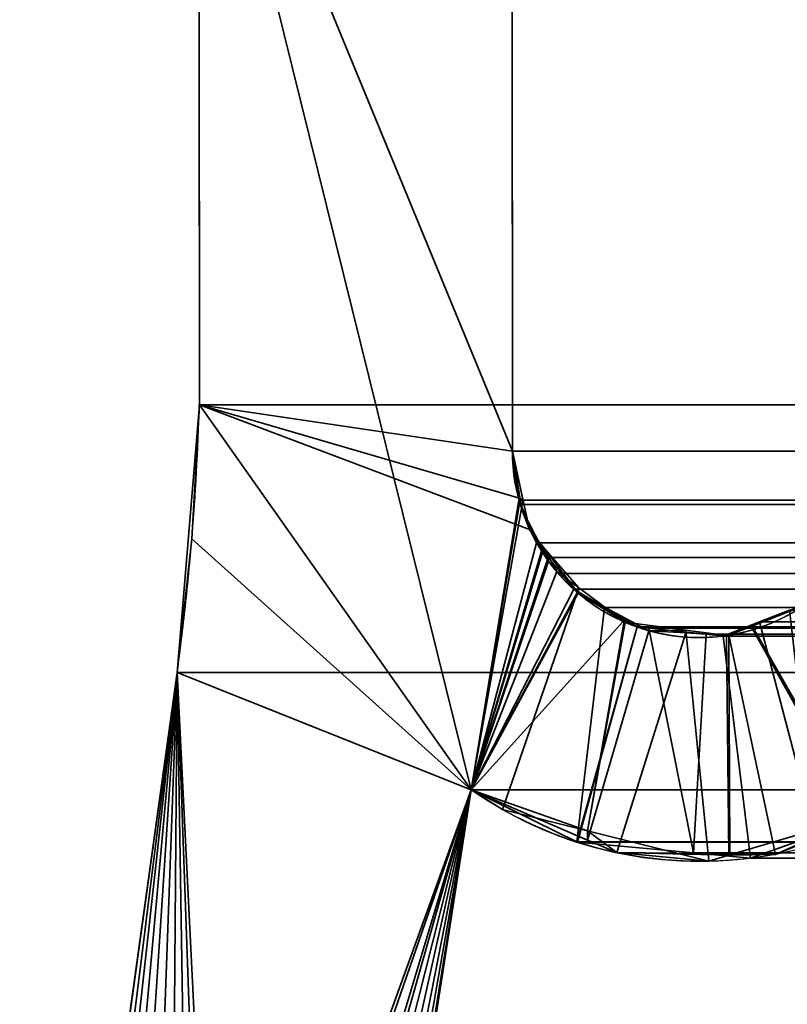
# Model space of a CAD drawing. Header units: millimetres. Extents: x -490 to 6690, y -115 to 152.
# Tile 1040 of 1056: x 5487.21 to 5489.78, y 0.02 to 3.32. Entities that reach past the tile are written whole.
import ezdxf

# ---------------------------------------------------------------- set-up
doc = ezdxf.new("R2010")
doc.units = ezdxf.units.MM
doc.layers.add('151', color=253, linetype='Continuous')

# ---------------------------------------------------------------- blocks, each defined once
blk = doc.blocks.new('UG_SURFACE_005')
at = {"layer": '151', "color": 252, "linetype": 'Continuous', "lineweight": 35}
for points in [[(6690.0001, -6.2, 2202.5001), (6690.0001, 133.2, 2202.5001), (5309.9999, 133.2, 2202.5001), (5309.9999, -6.2, 2202.5001)], [(5460, -6.2, 2052.5), (5460, 133.2, 2052.5), (6540, 133.2, 2052.5), (6540, -6.2, 2052.5)]]:
    blk.add_3dface(points, dxfattribs=at)
blk = doc.blocks.new('UG_SURFACE_349')
at = {"layer": '151', "color": 254, "linetype": 'Continuous', "lineweight": 35}
for points in [[(6525.25, -10, 2032.7499), (6525.25, 136.75, 2032.7499), (5474.75, 136.75, 2032.7499), (5474.75, -10, 2032.7499)], [(6517.4999, 21, 2025.0001), (6517.4999, -8, 2025.0001), (5482.5001, -8, 2025.0001), (5482.5001, 21, 2025.0001)]]:
    blk.add_3dface(points, dxfattribs=at)
blk = doc.blocks.new('UG_SURFACE_375')
at = {"layer": '151', "color": 14, "linetype": 'Continuous', "lineweight": 35}
for points in [[(6517.3001, -10, 2024.8001), (6517.3001, 19, 2024.8001), (5482.6999, 19, 2024.8001), (5482.6999, -10, 2024.8001)], [(6513.2499, 16.25, 2020.75), (6513.2499, -22, 2020.75), (5486.7501, -22, 2020.75), (5486.7501, 16.25, 2020.75)]]:
    blk.add_3dface(points, dxfattribs=at)
blk = doc.blocks.new('UG_SURFACE_376')
at = {"layer": '151', "color": 7, "linetype": 'Continuous', "lineweight": 35}
for points in [[(5486.7501, 16, 2020.75), (5486.7501, -22, 2020.75), (6513.2499, -22, 2020.75), (6513.2499, 16, 2020.75)], [(6513, 16, 2020.4999), (6513, -22, 2020.4999), (5487, -22, 2020.4999), (5487, 16, 2020.4999)]]:
    blk.add_3dface(points, dxfattribs=at)
blk = doc.blocks.new('UG_SURFACE_381')
at = {"layer": '151', "color": 253, "linetype": 'Continuous', "lineweight": 35}
for points in [[(5487.812, 4.4265, -7.5), (5487.8135, 2.0275, -7.5), (5487.8135, 2.0275, 2019.6865), (5487.812, 4.4265, 2019.6881)], [(5487.8135, 2.0275, -7.5), (5487.812, 4.4265, -7.5), (5488.862, 3.5528, -7.5), (5488.863, 1.872, -7.5)], [(5488.8887, 1.7096, 2018.6112), (5488.863, 1.872, 2018.6372), (5487.812, 4.4265, 2019.6881), (5488.7242, 0.736, 2018.7755)], [(5488.863, 1.872, 2018.6372), (5488.862, 3.5528, 2018.6381), (5488.8616, 3.5656, 2018.6386), (5487.812, 4.4265, 2019.6881)], [(5488.7242, 0.736, 2018.7755), (5487.812, 4.4265, 2019.6881), (5487.8135, 2.0275, 2019.6865)], [(5488.862, 3.5528, 2018.6381), (5488.863, 1.872, 2018.6372), (5488.863, 1.872, -7.5), (5488.862, 3.5528, -7.5)], [(5487.7887, 1.5777, 2019.7115), (5487.8135, 2.0275, -7.5), (5487.7391, 1.13, -7.5)], [(5487.7391, 1.13, -7.5), (5487.8135, 2.0275, -7.5), (5488.7242, 0.736, -7.5)], [(5487.7887, 1.5777, 2019.7115), (5487.8135, 2.0275, 2019.6865), (5487.8135, 2.0275, -7.5)], [(5488.7242, 0.736, 2018.7755), (5487.8135, 2.0275, 2019.6865), (5487.7887, 1.5777, 2019.7115)], [(5488.7242, 0.736, -7.5), (5487.8135, 2.0275, -7.5), (5488.9207, 1.6098, -7.5), (5488.9679, 1.5477, -7.5)], [(5487.8135, 2.0275, -7.5), (5488.863, 1.872, -7.5), (5488.8983, 1.7114, -7.5)], [(5488.8983, 1.7114, -7.5), (5488.9207, 1.6098, -7.5), (5487.8135, 2.0275, -7.5)], [(5488.863, 1.872, -7.5), (5488.863, 1.872, 2018.6372), (5488.8887, 1.7096, 2018.6112)], [(5488.8887, 1.7096, 2018.6112), (5488.8983, 1.7114, -7.5), (5488.863, 1.872, -7.5)], [(5488.7242, 0.736, 2018.7755), (5488.8935, 1.6798, 2018.6064), (5488.8887, 1.7096, 2018.6112)], [(5488.8983, 1.7114, -7.5), (5488.8887, 1.7096, 2018.6112), (5488.8935, 1.6798, 2018.6064)], [(5488.8935, 1.6798, 2018.6064), (5488.9207, 1.6098, -7.5), (5488.8983, 1.7114, -7.5)], [(5488.9627, 1.5446, 2018.5373), (5488.8935, 1.6798, 2018.6064), (5488.7242, 0.736, 2018.7755)], [(5488.9207, 1.6098, -7.5), (5488.8935, 1.6798, 2018.6064), (5488.9627, 1.5446, 2018.5373)], [(5488.9627, 1.5446, 2018.5373), (5488.9679, 1.5477, -7.5), (5488.9207, 1.6098, -7.5)], [(5487.7391, 1.13, -7.5), (5487.7391, 1.13, 2019.7611), (5487.7887, 1.5777, 2019.7115)], [(5488.7242, 0.736, 2018.7755), (5487.7887, 1.5777, 2019.7115), (5487.7391, 1.13, 2019.7611)], [(5488.9679, 1.5477, -7.5), (5489.0809, 1.3994, -7.5), (5488.7242, 0.736, -7.5)], [(5488.7242, 0.736, 2018.7755), (5488.9841, 1.503, 2018.5161), (5488.9627, 1.5446, 2018.5373)], [(5488.9679, 1.5477, -7.5), (5488.9627, 1.5446, 2018.5373), (5488.9841, 1.503, 2018.5161)], [(5488.9679, 1.5477, -7.5), (5489.0113, 1.4683, 2018.4886), (5489.0857, 1.4133, 2018.4145)], [(5488.9679, 1.5477, -7.5), (5488.9841, 1.503, 2018.5161), (5489.0113, 1.4683, 2018.4886)], [(5489.0857, 1.4133, 2018.4145), (5489.0809, 1.3994, -7.5), (5488.9679, 1.5477, -7.5)], [(5488.7242, 0.736, 2018.7755), (5489.0113, 1.4683, 2018.4886), (5488.9841, 1.503, 2018.5161)], [(5489.0857, 1.4133, 2018.4145), (5489.0113, 1.4683, 2018.4886), (5488.7242, 0.736, 2018.7755), (5488.8296, 0.6703, 2018.6703)], [(5489.0809, 1.3994, -7.5), (5489.0833, 1.396, -7.5), (5488.7242, 0.736, -7.5)], [(5488.7242, 0.736, -7.5), (5489.0833, 1.396, -7.5), (5489.243, 1.3112, -7.5)], [(5488.8296, 0.6703, 2018.6703), (5489.1143, 0.5989, 2018.3859), (5489.2373, 1.3008, 2018.2626), (5489.0857, 1.4133, 2018.4145)], [(5489.0833, 1.396, -7.5), (5489.0809, 1.3994, -7.5), (5489.0857, 1.4133, 2018.4145)], [(5489.0833, 1.396, -7.5), (5489.0857, 1.4133, 2018.4145), (5489.2373, 1.3008, 2018.2626)], [(5489.2373, 1.3008, 2018.2626), (5489.243, 1.3112, -7.5), (5489.0833, 1.396, -7.5)], [(5489.8386, 1.3534, -7.5), (5489.6636, 1.2845, -7.5), (5489.6655, 1.287, 2017.8344), (5489.8448, 1.3578, 2017.6551)], [(5490.0308, 0.6479, 2017.4694), (5489.8448, 1.3578, 2017.6551), (5489.6655, 1.287, 2017.8344)], [(5489.6636, 1.2845, -7.5), (5489.8386, 1.3534, -7.5), (5490.2372, 0.7192, -7.5), (5490.0265, 0.634, -7.5)], [(5489.243, 1.3112, -7.5), (5489.3203, 1.27, -7.5), (5489.1152, 0.5678, -7.5), (5488.7242, 0.736, -7.5)], [(5489.1143, 0.5989, 2018.3859), (5489.2406, 1.2982, 2018.2593), (5489.2373, 1.3008, 2018.2626)], [(5489.4447, 1.2714, 2018.0552), (5489.2406, 1.2982, 2018.2593), (5489.1143, 0.5989, 2018.3859), (5489.5215, 0.4967, 2017.9787)], [(5489.243, 1.3112, -7.5), (5489.2373, 1.3008, 2018.2626), (5489.2406, 1.2982, 2018.2593)], [(5489.2406, 1.2982, 2018.2593), (5489.3203, 1.27, -7.5), (5489.243, 1.3112, -7.5)], [(5489.3203, 1.27, -7.5), (5489.2406, 1.2982, 2018.2593), (5489.4447, 1.2714, 2018.0552)], [(5489.213, 0.5258, -7.5), (5489.1152, 0.5678, -7.5), (5489.3203, 1.27, -7.5), (5489.4443, 1.263, -7.5)], [(5489.4443, 1.263, -7.5), (5489.5887, 1.2548, -7.5), (5489.5916, 0.5216, -7.5), (5489.213, 0.5258, -7.5)], [(5489.4447, 1.2714, 2018.0552), (5489.4443, 1.263, -7.5), (5489.3203, 1.27, -7.5)], [(5489.4443, 1.263, -7.5), (5489.4447, 1.2714, 2018.0552), (5489.5806, 1.2536, 2017.9193)], [(5489.5806, 1.2536, 2017.9193), (5489.5887, 1.2548, -7.5), (5489.4443, 1.263, -7.5)], [(5489.5215, 0.4967, 2017.9787), (5489.5887, 0.5166, 2017.9114), (5489.5806, 1.2536, 2017.9193), (5489.4447, 1.2714, 2018.0552)], [(5489.6655, 1.287, 2017.8344), (5489.5806, 1.2536, 2017.9193), (5489.5887, 0.5166, 2017.9114), (5490.0308, 0.6479, 2017.4694)], [(5489.5806, 1.2536, 2017.9193), (5489.6655, 1.287, 2017.8344), (5489.6636, 1.2845, -7.5)], [(5489.5806, 1.2536, 2017.9193), (5489.6636, 1.2845, -7.5), (5489.5887, 1.2548, -7.5)], [(5490.0265, 0.634, -7.5), (5489.7447, 0.5199, -7.5), (5489.5887, 1.2548, -7.5), (5489.6636, 1.2845, -7.5)], [(5489.5887, 1.2548, -7.5), (5489.7447, 0.5199, -7.5), (5489.5916, 0.5216, -7.5)], [(5487.7391, 1.13, -7.5), (5487.0725, -3.683, -7.5), (5487.0725, -3.683, 2020.4275), (5487.7391, 1.13, 2019.7611)], [(5487.0796, -3.8073, -7.5), (5487.0725, -3.683, -7.5), (5487.7391, 1.13, -7.5), (5488.7242, 0.736, -7.5)], [(5487.1068, -3.9292, 2020.3931), (5487.7391, 1.13, 2019.7611), (5487.0725, -3.683, 2020.4275), (5487.0725, -3.8077, 2020.4275)], [(5487.1068, -3.9292, 2020.3931), (5487.114, -3.9526, 2020.386), (5487.1688, -4.0257, 2020.3311), (5487.7391, 1.13, 2019.7611)], [(5487.1688, -4.0257, 2020.3311), (5487.2279, -4.1042, 2020.2723), (5487.2642, -4.1237, 2020.2358), (5487.7391, 1.13, 2019.7611)], [(5487.7391, 1.13, 2019.7611), (5487.2642, -4.1237, 2020.2358), (5487.3891, -4.1907, 2020.1108)], [(5487.7391, 1.13, 2019.7611), (5487.3891, -4.1907, 2020.1108), (5487.4234, -4.2089, 2020.0768), (5487.545, -4.2058, 2019.9549)], [(5487.7391, 1.13, 2019.7611), (5487.545, -4.2058, 2019.9549), (5487.689, -4.2021, 2019.8112), (5487.6966, -4.1974, 2019.8033)], [(5487.6966, -4.1974, 2019.8033), (5487.8244, -4.1232, 2019.6755), (5487.7391, 1.13, 2019.7611)], [(5487.7391, 1.13, 2019.7611), (5487.8244, -4.1232, 2019.6755), (5487.8674, -4.0983, 2019.6328), (5487.9222, -4.0262, 2019.5777)], [(5487.9222, -4.0262, 2019.5777), (5487.967, -3.9674, 2019.5329), (5487.988, -3.9043, 2019.5122), (5487.7391, 1.13, 2019.7611)], [(5487.988, -3.9043, 2019.5122), (5488.0147, -3.8215, 2019.485), (5488.7242, 0.736, 2018.7755), (5487.7391, 1.13, 2019.7611)], [(5488.7242, 0.736, -7.5), (5487.1116, -3.9271, -7.5), (5487.083, -3.8675, -7.5), (5487.0796, -3.8073, -7.5)], [(5488.7242, 0.736, -7.5), (5487.2665, -4.1269, -7.5), (5487.1631, -4.0341, -7.5), (5487.1116, -3.9271, -7.5)], [(5487.2665, -4.1269, -7.5), (5488.7242, 0.736, -7.5), (5488.0147, -3.8215, -7.5), (5487.9847, -3.9047, -7.5)], [(5488.0147, -3.8215, -7.5), (5488.7242, 0.736, -7.5), (5488.7242, 0.736, 2018.7755), (5488.0147, -3.8215, 2019.485)], [(5488.7242, 0.736, -7.5), (5489.1152, 0.5678, -7.5), (5489.1143, 0.5989, 2018.3859)], [(5489.1143, 0.5989, 2018.3859), (5488.8296, 0.6703, 2018.6703), (5488.7242, 0.736, -7.5)], [(5488.8296, 0.6703, 2018.6703), (5488.7242, 0.736, 2018.7755), (5488.7242, 0.736, -7.5)], [(5490.0308, 0.6479, 2017.4694), (5489.5887, 0.5166, 2017.9114), (5489.7447, 0.5199, -7.5)], [(5489.7447, 0.5199, -7.5), (5490.0265, 0.634, -7.5), (5490.0308, 0.6479, 2017.4694)], [(5489.1143, 0.5989, 2018.3859), (5489.1152, 0.5678, -7.5), (5489.213, 0.5258, -7.5)], [(5489.5215, 0.4967, 2017.9787), (5489.1143, 0.5989, 2018.3859), (5489.213, 0.5258, -7.5)], [(5489.213, 0.5258, -7.5), (5489.5916, 0.5216, -7.5), (5489.5887, 0.5166, 2017.9114)], [(5489.5887, 0.5166, 2017.9114), (5489.5215, 0.4967, 2017.9787), (5489.213, 0.5258, -7.5)], [(5489.5887, 0.5166, 2017.9114), (5489.5916, 0.5216, -7.5), (5489.7447, 0.5199, -7.5)]]:
    blk.add_3dface(points, dxfattribs=at)
blk = doc.blocks.new('UG_SURFACE_382')
at = {"layer": '151', "color": 253, "linetype": 'Continuous', "lineweight": 35}
for points in [[(5487.812, 4.4265, 2019.6881), (5487.8135, 2.0275, 2019.6865), (6512.1865, 2.0275, 2019.6865), (6512.188, 4.4265, 2019.6881)], [(5487.812, 4.4265, 2019.6881), (5488.862, 3.5528, 2018.6381), (5488.863, 1.872, 2018.6372)], [(5488.863, 1.872, 2018.6372), (5488.8849, 1.7081, 2018.615), (5488.7242, 0.736, 2018.7755), (5487.812, 4.4265, 2019.6881)], [(5487.8135, 2.0275, 2019.6865), (5487.812, 4.4265, 2019.6881), (5488.7242, 0.736, 2018.7755)], [(6511.138, 3.5528, 2018.6381), (6511.137, 1.872, 2018.6372), (5488.863, 1.872, 2018.6372), (5488.862, 3.5528, 2018.6381)], [(6512.2113, 1.5794, 2019.7115), (5487.8135, 2.0275, 2019.6865), (5487.7391, 1.13, 2019.7611)], [(5487.7391, 1.13, 2019.7611), (5487.8135, 2.0275, 2019.6865), (5488.7242, 0.736, 2018.7755)], [(6512.2113, 1.5794, 2019.7115), (6512.1865, 2.0275, 2019.6865), (5487.8135, 2.0275, 2019.6865)], [(5488.8849, 1.7081, 2018.615), (5488.863, 1.872, 2018.6372), (6511.137, 1.872, 2018.6372)], [(5488.8849, 1.7081, 2018.615), (6511.137, 1.872, 2018.6372), (6511.1151, 1.7081, 2018.615)], [(5488.7242, 0.736, 2018.7755), (5488.8849, 1.7081, 2018.615), (5488.8916, 1.6926, 2018.6086), (5488.9441, 1.5646, 2018.5559)], [(6511.1151, 1.7081, 2018.615), (6511.1084, 1.6926, 2018.6086), (5488.8916, 1.6926, 2018.6086), (5488.8849, 1.7081, 2018.615)], [(5488.8916, 1.6926, 2018.6086), (6511.1084, 1.6926, 2018.6086), (6511.0559, 1.5646, 2018.5559)], [(5488.9441, 1.5646, 2018.5559), (5488.8916, 1.6926, 2018.6086), (6511.0559, 1.5646, 2018.5559)], [(5487.7391, 1.13, 2019.7611), (6512.2609, 1.13, 2019.7611), (6512.2113, 1.5794, 2019.7115)], [(5488.7242, 0.736, 2018.7755), (5488.9441, 1.5646, 2018.5559), (5488.9832, 1.5158, 2018.5168)], [(6511.0559, 1.5646, 2018.5559), (6511.0168, 1.5158, 2018.5168), (5488.9832, 1.5158, 2018.5168), (5488.9441, 1.5646, 2018.5559)], [(5488.9832, 1.5158, 2018.5168), (5489.027, 1.4612, 2018.4731), (5489.0685, 1.4092, 2018.4317), (5488.7242, 0.736, 2018.7755)], [(5488.9832, 1.5158, 2018.5168), (6511.0168, 1.5158, 2018.5168), (6510.973, 1.4612, 2018.4731), (5489.027, 1.4612, 2018.4731)], [(5489.0685, 1.4092, 2018.4317), (5489.027, 1.4612, 2018.4731), (6510.973, 1.4612, 2018.4731)], [(5489.0685, 1.4092, 2018.4317), (6510.973, 1.4612, 2018.4731), (6510.9315, 1.4092, 2018.4317)], [(5489.079, 0.5619, 2018.4212), (5488.7242, 0.736, 2018.7755), (5489.0685, 1.4092, 2018.4317), (5489.172, 1.3475, 2018.3282)], [(6510.9315, 1.4092, 2018.4317), (6510.828, 1.3475, 2018.3282), (5489.172, 1.3475, 2018.3282), (5489.0685, 1.4092, 2018.4317)], [(5489.172, 1.3475, 2018.3282), (5489.2807, 1.2826, 2018.2195), (5489.079, 0.5619, 2018.4212)], [(5489.172, 1.3475, 2018.3282), (6510.828, 1.3475, 2018.3282), (6510.7193, 1.2826, 2018.2195)], [(5489.2807, 1.2826, 2018.2195), (5489.172, 1.3475, 2018.3282), (6510.7193, 1.2826, 2018.2195)], [(5489.6917, 1.2997, 2017.8084), (5489.7919, 1.3387, 2017.7083), (5489.8791, 0.5844, 2017.621)], [(5489.6917, 1.2997, 2017.8084), (6510.3083, 1.2997, 2017.8084), (6510.2081, 1.3387, 2017.7083), (5489.7919, 1.3387, 2017.7083)], [(5489.8791, 0.5844, 2017.621), (5489.6607, 0.5068, 2017.8392), (5489.5697, 1.252, 2017.9305), (5489.6917, 1.2997, 2017.8084)], [(6510.4303, 1.252, 2017.9305), (5489.6917, 1.2997, 2017.8084), (5489.5697, 1.252, 2017.9305)], [(6510.4303, 1.252, 2017.9305), (6510.3083, 1.2997, 2017.8084), (5489.6917, 1.2997, 2017.8084)], [(5489.2807, 1.2826, 2018.2195), (5489.0814, 0.5605, 2018.4186), (5489.079, 0.5619, 2018.4212)], [(5489.4695, 0.5245, 2018.0306), (5489.0814, 0.5605, 2018.4186), (5489.2807, 1.2826, 2018.2195), (5489.3198, 1.2784, 2018.1799)], [(6510.7193, 1.2826, 2018.2195), (6510.6802, 1.2784, 2018.1799), (5489.3198, 1.2784, 2018.1799), (5489.2807, 1.2826, 2018.2195)], [(5489.3198, 1.2784, 2018.1799), (5489.5124, 1.2581, 2017.9875), (5489.4695, 0.5245, 2018.0306)], [(5489.3198, 1.2784, 2018.1799), (6510.6802, 1.2784, 2018.1799), (6510.4876, 1.2581, 2017.9875), (5489.5124, 1.2581, 2017.9875)], [(5489.5124, 1.2581, 2017.9875), (5489.5697, 1.252, 2017.9305), (5489.6607, 0.5068, 2017.8392), (5489.4695, 0.5245, 2018.0306)], [(5489.5697, 1.252, 2017.9305), (5489.5124, 1.2581, 2017.9875), (6510.4876, 1.2581, 2017.9875)], [(5489.5697, 1.252, 2017.9305), (6510.4876, 1.2581, 2017.9875), (6510.4303, 1.252, 2017.9305)], [(5487.7391, 1.13, 2019.7611), (5487.0725, -3.683, 2020.4275), (6512.9275, -3.683, 2020.4275), (6512.2609, 1.13, 2019.7611)], [(5487.0725, -3.683, 2020.4275), (5487.7391, 1.13, 2019.7611), (5488.7242, 0.736, 2018.7755), (5487.3347, -4.1699, 2020.1652)], [(5487.4754, -4.2076, 2020.0245), (5487.3652, -4.1895, 2020.1349), (5487.3347, -4.1699, 2020.1652), (5488.7242, 0.736, 2018.7755)], [(5488.7242, 0.736, 2018.7755), (5487.6223, -4.2094, 2019.8779), (5487.5736, -4.2237, 2019.9265), (5487.4754, -4.2076, 2020.0245)], [(5487.7634, -4.1681, 2019.7365), (5487.6223, -4.2094, 2019.8779), (5488.7242, 0.736, 2018.7755)], [(5488.7242, 0.736, 2018.7755), (5487.8817, -4.077, 2019.618), (5487.7758, -4.1645, 2019.7244), (5487.7634, -4.1681, 2019.7365)], [(5488.7242, 0.736, 2018.7755), (5487.9689, -3.961, 2019.5312), (5487.9088, -4.0547, 2019.5911), (5487.8817, -4.077, 2019.618)], [(5488.7242, 0.736, 2018.7755), (5488.0147, -3.8215, 2019.485), (5487.9751, -3.9509, 2019.5246), (5487.9689, -3.961, 2019.5312)], [(5488.0147, -3.8215, 2019.485), (5488.7242, 0.736, 2018.7755), (6511.2758, 0.736, 2018.7755), (6511.9853, -3.8215, 2019.485)], [(5489.079, 0.5619, 2018.4212), (6510.921, 0.5619, 2018.4212), (6511.2758, 0.736, 2018.7755), (5488.7242, 0.736, 2018.7755)], [(6510.9186, 0.5605, 2018.4186), (5489.079, 0.5619, 2018.4212), (5489.0814, 0.5605, 2018.4186)], [(6510.9186, 0.5605, 2018.4186), (6510.921, 0.5619, 2018.4212), (5489.079, 0.5619, 2018.4212)], [(5489.6607, 0.5068, 2017.8392), (6510.1209, 0.5844, 2017.621), (6510.3393, 0.5068, 2017.8392)], [(5489.6607, 0.5068, 2017.8392), (5489.8791, 0.5844, 2017.621), (6510.1209, 0.5844, 2017.621)], [(5489.0814, 0.5605, 2018.4186), (5489.4695, 0.5245, 2018.0306), (6510.5305, 0.5245, 2018.0306), (6510.9186, 0.5605, 2018.4186)], [(6510.3393, 0.5068, 2017.8392), (5489.4695, 0.5245, 2018.0306), (5489.6607, 0.5068, 2017.8392)], [(6510.3393, 0.5068, 2017.8392), (6510.5305, 0.5245, 2018.0306), (5489.4695, 0.5245, 2018.0306)]]:
    blk.add_3dface(points, dxfattribs=at)

msp = doc.modelspace()

# ---------------------------------------------------------------- linework, layer by layer
at = {"layer": '151', "linetype": 'Continuous', "lineweight": -3}
for p, q in [((5487.8119, 4.4265, 2019.6881), (5487.8134, 2.0275, 2019.6866)), ((5487.8119, 4.4265, 2019.6881), (5487.8134, 2.0275, 2019.6866)), ((5487.8119, 4.4265, -7.5), (5487.8134, 2.0275, -7.5)), ((5488.8629, 1.872, 2018.6371), (5488.8619, 3.5528, 2018.6381)), ((5488.8629, 1.872, 2018.6371), (5488.8619, 3.5528, 2018.6381)), ((5488.8619, 3.5528, -7.5), (5488.8629, 1.872, -7.5)), ((5487.8134, 2.0275, 2019.6866), (5487.8134, 2.0275, -7.5)), ((6512.1866, 2.0275, 2019.6866), (5487.8134, 2.0275, 2019.6866)), ((5488.8629, 1.872, 2018.6371), (6511.1371, 1.872, 2018.6371)), ((5488.8629, 1.872, -7.5), (5488.8629, 1.872, 2018.6371)), ((5487.7389, 1.13, 2019.7611), (5487.0724, -3.683, 2020.4276)), ((5487.7389, 1.13, 2019.7611), (5487.0724, -3.683, 2020.4276)), ((5487.7389, 1.13, -7.5), (5487.0724, -3.683, -7.5)), ((6512.2611, 1.13, 2019.7611), (5487.7389, 1.13, 2019.7611)), ((5487.7389, 1.13, 2019.7611), (5487.7389, 1.13, -7.5)), ((5488.0149, -3.8215, -7.5), (5488.7244, 0.736, -7.5)), ((5488.0149, -3.8215, 2019.4851), (5488.7244, 0.736, 2018.7756)), ((5488.0149, -3.8215, 2019.4851), (5488.7244, 0.736, 2018.7756)), ((5488.7244, 0.736, 2018.7756), (5488.7244, 0.736, -7.5)), ((6511.2756, 0.736, 2018.7756), (5488.7244, 0.736, 2018.7756))]:
    msp.add_line(p, q, dxfattribs=at)
msp.add_arc((5479.5933, 2.258, -7.5), 8.2233, 352.11587, 358.39383, dxfattribs=at)
at = {"layer": '151', "linetype": 'Continuous', "lineweight": -3, "extrusion": (0, 0, -1)}
for centre, radius, start, end in [((-5489.489, 1.873, 7.5), 0.6261, 211.3213, 359.9101), ((-5489.4933, 1.8498, 7.5), 1.3535, 213.9994, 304.6187)]:
    msp.add_arc(centre, radius, start, end, dxfattribs=at)
at = {"layer": '151', "linetype": 'Continuous', "lineweight": -3}
for points, weights in [([(5487.7389, 1.13, 2019.7611), (5487.7698, 1.3532, 2019.7302), (5487.7926, 1.5774, 2019.7074), (5487.8071, 1.8023, 2019.6929), (5487.8134, 2.0275, 2019.6866)], [1, 0.999249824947, 0.998999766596, 0.999249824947, 1]), ([(5490.6154, 1.093, 2016.8846), (5490.2995, 0.6247, 2017.2005), (5489.7754, 0.3559, 2017.7246), (5489.1893, 0.4151, 2018.3107), (5488.7244, 0.736, 2018.7756)], [1, 0.851637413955, 0.802183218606, 0.851637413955, 1])]:
    msp.add_rational_spline(points, weights, degree=4, dxfattribs=at)
for points, knots in [([(5487.7389, 1.13, 2019.7611), (5487.7492, 1.2044, 2019.7508), (5487.7585, 1.2791, 2019.7415), (5487.7751, 1.4289, 2019.7249), (5487.7824, 1.5041, 2019.7176), (5487.8009, 1.7282, 2019.6991), (5487.8092, 1.8778, 2019.6908), (5487.8134, 2.0275, 2019.6866)], [0, 0, 0, 0, 0.251438, 0.251438, 0.502877, 0.502877, 1, 1, 1, 1]), ([(5488.8629, 1.872, 2018.6371), (5488.863, 1.8164, 2018.637), (5488.8709, 1.76, 2018.6291), (5488.8991, 1.6564, 2018.6009), (5488.9197, 1.6078, 2018.5803), (5488.9787, 1.5035, 2018.5213), (5489.0219, 1.4514, 2018.4781), (5489.133, 1.3506, 2018.367), (5489.206, 1.3089, 2018.294), (5489.3742, 1.2495, 2018.1258), (5489.4733, 1.2396, 2018.0267), (5489.6661, 1.2646, 2017.8339), (5489.7634, 1.3002, 2017.7366), (5489.9152, 1.4074, 2017.5848), (5489.9765, 1.4696, 2017.5235), (5490.0239, 1.5475, 2017.4761)], [0, 0, 0, 0, 0.082175, 0.082175, 0.163669, 0.163669, 0.279192, 0.279192, 0.440008, 0.440008, 0.642983, 0.642983, 0.847355, 0.847355, 1, 1, 1, 1]), ([(5490.6154, 1.093, 2016.8846), (5490.3791, 0.7427, 2017.1209), (5490.0486, 0.5694, 2017.4514), (5489.3761, 0.4591, 2018.1239), (5489.0303, 0.5249, 2018.4697), (5488.7244, 0.736, 2018.7756)], [0, 0, 0, 0, 0.5, 0.5, 1, 1, 1, 1])]:
    msp.add_open_spline(points, degree=3, knots=knots, dxfattribs=at)
msp.add_rational_spline([(5488.8629, 1.872, 2018.6371), (5488.8632, 1.683, 2018.6368), (5488.9418, 1.4571, 2018.5582), (5489.1384, 1.3209, 2018.3616), (5489.5026, 1.2191, 2017.9974), (5489.7413, 1.2336, 2017.7587), (5489.9257, 1.386, 2017.5743), (5490.0239, 1.5475, 2017.4761)], [1, 1, 0.972550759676, 1, 1, 0.972550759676, 1, 1], degree=4, knots=[0, 0, 0, 0, 0, 0.5, 0.5, 0.5, 1, 1, 1, 1, 1], dxfattribs=at)

# ---------------------------------------------------------------- block references
for name in ['UG_SURFACE_349', 'UG_SURFACE_005', 'UG_SURFACE_375', 'UG_SURFACE_376', 'UG_SURFACE_381', 'UG_SURFACE_382']:
    msp.add_blockref(name, (0, 0), dxfattribs=at)

doc.saveas('drawing.dxf')
